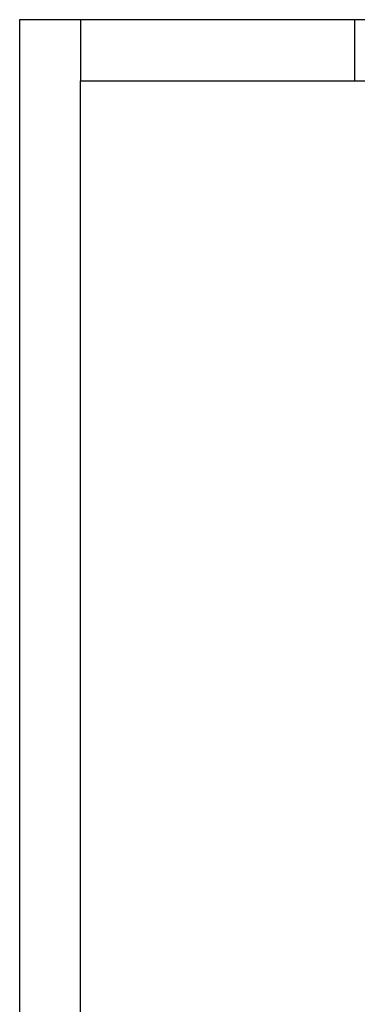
# Model space of a CAD drawing. Header units: millimetres. Extents: x 10 to 1250, y -62 to 528.
# Tile 468 of 656: x 479.53 to 485.08, y 511.77 to 527.91. Entities that reach past the tile are written whole.
import ezdxf

# ---------------------------------------------------------------- set-up
doc = ezdxf.new("R2010")
doc.units = ezdxf.units.MM
doc.header["$LTSCALE"] = 0.05
doc.layers.add('FOLHA_PADRÃO', color=7, linetype='Continuous')

# ---------------------------------------------------------------- blocks, each defined once
blk = doc.blocks.new('A1EST. 1500')
at = {"layer": 'FOLHA_PADRÃO', "color": 1, "linetype": 'Continuous'}
for p, q in [((0, 59.4), (0, 0)), ((150.008, 59.4), (0, 59.4)), ((1, 59.4), (1, 58.4)), ((5.5, 59.4), (5.5, 58.4))]:
    blk.add_line(p, q, dxfattribs=at)
at = {"layer": 'FOLHA_PADRÃO', "color": 6, "linetype": 'Continuous'}
blk.add_lwpolyline([(149, 58.4), (149, 1), (1, 1), (1, 58.4), (149, 58.4)], dxfattribs=at)

msp = doc.modelspace()

# ---------------------------------------------------------------- block references
msp.add_blockref('A1EST. 1500', (479.5318, 468.508))

doc.saveas('drawing.dxf')
